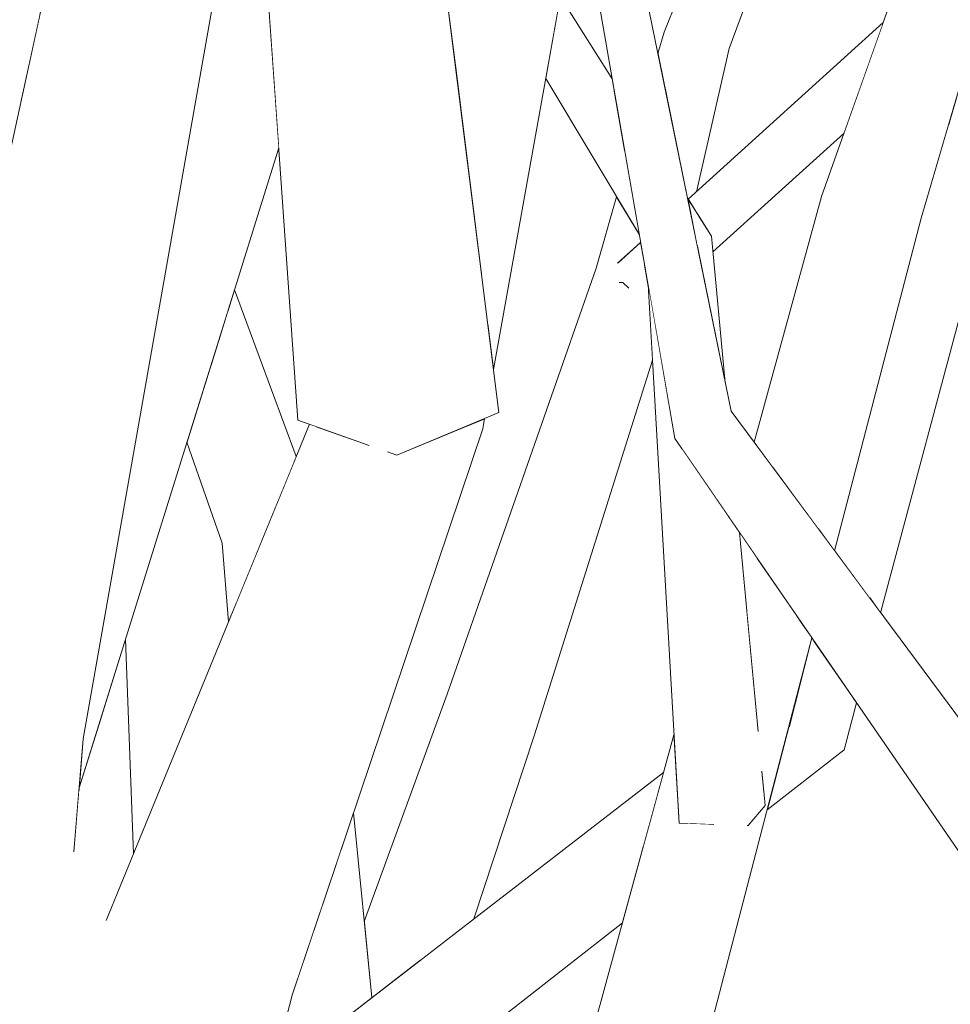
# Model space of a CAD drawing. Extents: x -289599 to -184549, y 66678 to 295474.
# Tile 414 of 656: x -261497 to -261420, y 71782 to 71864. Entities that reach past the tile are written whole.
import ezdxf

# ---------------------------------------------------------------- set-up
doc = ezdxf.new("R2010")
doc.units = 0
doc.header["$MEASUREMENT"] = 0
doc.linetypes.add('Wipeout_Contour', pattern=[1000, 0, -1000])
doc.layers.add('arch drzewa', color=8, linetype='Continuous')
doc.layers.add('arch drzewa_Nr_Pióra__4', color=8, linetype='Continuous', lineweight=9)

msp = doc.modelspace()

# ---------------------------------------------------------------- wipeouts: each hides what was drawn before it
at = {"color": 254, "linetype": 'Wipeout_Contour', "lineweight": 0, "ltscale": 1273553.676516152}
msp.add_wipeout([(-261458.825, 71888.246), (-261461.48, 71866.734), (-261460.604, 71859.723), (-261455.156, 71889.588)], dxfattribs=at).dxf.layer = 'arch drzewa'
at = {"color": 254, "linetype": 'Wipeout_Contour', "lineweight": 0, "ltscale": 955269.424117}
msp.add_wipeout([(-261496.049, 71859.003), (-261506.394, 71859.029), (-261501.911, 71832.074)], dxfattribs=at).dxf.layer = 'arch drzewa'
at = {"color": 254, "linetype": 'Wipeout_Contour', "lineweight": 0, "ltscale": 1273369.476120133}
msp.add_wipeout([(-261437.879, 71831.424), (-261439.121, 71830.353), (-261415.281, 71800.563), (-261415.19, 71800.836)], dxfattribs=at).dxf.layer = 'arch drzewa'
at = {"color": 254, "linetype": 'Wipeout_Contour', "lineweight": 0, "ltscale": 1273593.472803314}
msp.add_wipeout([(-261489.823, 71806.325), (-261488.588, 71791.53), (-261487.207, 71794.9), (-261487.862, 71812.607)], dxfattribs=at).dxf.layer = 'arch drzewa'

# ---------------------------------------------------------------- next in the draw order: wipeouts: each hides what was drawn before it
at = {"color": 254, "linetype": 'Wipeout_Contour', "lineweight": 0, "ltscale": 2547469.471740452}
msp.add_wipeout([(-261506.394, 71859.029), (-261496.049, 71859.003), (-261494.968, 71863.968), (-261504.991, 71930.266), (-261505.524, 71903.224), (-261501.534, 71898.746), (-261504.979, 71897.851), (-261505.584, 71900.142)], dxfattribs=at).dxf.layer = 'arch drzewa'
at = {"color": 254, "linetype": 'Wipeout_Contour', "lineweight": 0, "ltscale": 955105.232025}
msp.add_wipeout([(-261437.879, 71831.424), (-261445.666, 71869.488), (-261446.717, 71868.139)], dxfattribs=at).dxf.layer = 'arch drzewa'
at = {"color": 254, "linetype": 'Wipeout_Contour', "lineweight": 0, "ltscale": 955012.999924}
msp.add_wipeout([(-261439.121, 71830.353), (-261415.761, 71799.132), (-261415.281, 71800.563)], dxfattribs=at).dxf.layer = 'arch drzewa'
at = {"color": 254, "linetype": 'Wipeout_Contour', "lineweight": 0, "ltscale": 1910381.353080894}
msp.add_wipeout([(-261491.683, 71800.364), (-261490.06, 71762.783), (-261489.476, 71785.823), (-261489.439, 71789.453), (-261488.588, 71791.53), (-261489.823, 71806.325)], dxfattribs=at).dxf.layer = 'arch drzewa'

# ---------------------------------------------------------------- next in the draw order: wipeouts: each hides what was drawn before it
at = {"color": 254, "linetype": 'Wipeout_Contour', "lineweight": 0, "ltscale": 1273373.757287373}
msp.add_wipeout([(-261442.521, 71829.176), (-261415.926, 71798.641), (-261415.761, 71799.132), (-261439.121, 71830.353)], dxfattribs=at).dxf.layer = 'arch drzewa'
at = {"color": 254, "linetype": 'Wipeout_Contour', "lineweight": 0, "ltscale": 2547183.481579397}
msp.add_wipeout([(-261494.003, 71785.98), (-261494.14, 71785.344), (-261490.238, 71761.883), (-261490.06, 71762.783), (-261491.683, 71800.364), (-261491.69, 71800.341), (-261492.111, 71795.344), (-261493.974, 71786.159)], dxfattribs=at).dxf.layer = 'arch drzewa'

# ---------------------------------------------------------------- next in the draw order: wipeouts: each hides what was drawn before it
at = {"color": 254, "linetype": 'Wipeout_Contour', "lineweight": 0, "ltscale": 955089.625394}
msp.add_wipeout([(-261446.717, 71868.139), (-261439.121, 71830.353), (-261437.879, 71831.424)], dxfattribs=at).dxf.layer = 'arch drzewa'
at = {"color": 254, "linetype": 'Wipeout_Contour', "lineweight": 0, "ltscale": 1273344.487810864}
msp.add_wipeout([(-261442.521, 71829.176), (-261417.767, 71793.148), (-261416.077, 71798.189), (-261415.926, 71798.641)], dxfattribs=at).dxf.layer = 'arch drzewa'
at = {"color": 254, "linetype": 'Wipeout_Contour', "lineweight": 0, "ltscale": 1591975.661988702}
msp.add_wipeout([(-261495.276, 71780.048), (-261496.284, 71760.189), (-261490.534, 71760.123), (-261490.238, 71761.883), (-261494.14, 71785.344)], dxfattribs=at).dxf.layer = 'arch drzewa'

# ---------------------------------------------------------------- next in the draw order: wipeouts: each hides what was drawn before it
at = {"color": 254, "linetype": 'Wipeout_Contour', "lineweight": 0, "ltscale": 955109.649046}
msp.add_wipeout([(-261439.121, 71830.353), (-261446.717, 71868.139), (-261449.377, 71868.461)], dxfattribs=at).dxf.layer = 'arch drzewa'
at = {"color": 254, "linetype": 'Wipeout_Contour', "lineweight": 0, "ltscale": 1273386.638162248}
msp.add_wipeout([(-261423.871, 71849.532), (-261430.558, 71821.554), (-261429.335, 71819.906), (-261422.193, 71847.345)], dxfattribs=at).dxf.layer = 'arch drzewa'
at = {"color": 254, "linetype": 'Wipeout_Contour', "lineweight": 0, "ltscale": 1910080.58754007}
msp.add_wipeout([(-261436.323, 71797.429), (-261449.105, 71743.945), (-261431.208, 71812.71), (-261432.293, 71814.29), (-261435.324, 71801.607), (-261435.068, 71798.886)], dxfattribs=at).dxf.layer = 'arch drzewa'
at = {"color": 254, "linetype": 'Wipeout_Contour', "lineweight": 0, "ltscale": 2228725.160391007}
msp.add_wipeout([(-261495.692, 71731.718), (-261497.62, 71710.008), (-261480.433, 71785.034), (-261489.476, 71785.823), (-261490.06, 71762.783), (-261490.238, 71761.883), (-261490.534, 71760.123)], dxfattribs=at).dxf.layer = 'arch drzewa'

# ---------------------------------------------------------------- next in the draw order: wipeouts: each hides what was drawn before it
at = {"color": 254, "linetype": 'Wipeout_Contour', "lineweight": 0, "ltscale": 955038.594126}
msp.add_wipeout([(-261422.193, 71847.345), (-261415.032, 71871.893), (-261417.123, 71875.214)], dxfattribs=at).dxf.layer = 'arch drzewa'
at = {"color": 254, "linetype": 'Wipeout_Contour', "lineweight": 0, "ltscale": 955096.032086}
msp.add_wipeout([(-261449.377, 71868.461), (-261442.521, 71829.176), (-261439.121, 71830.353)], dxfattribs=at).dxf.layer = 'arch drzewa'
at = {"color": 254, "linetype": 'Wipeout_Contour', "lineweight": 0, "ltscale": 955042.170035}
msp.add_wipeout([(-261423.871, 71849.532), (-261430.682, 71821.722), (-261430.558, 71821.554)], dxfattribs=at).dxf.layer = 'arch drzewa'
at = {"color": 254, "linetype": 'Wipeout_Contour', "lineweight": 0, "ltscale": 3183471.742206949}
msp.add_wipeout([(-261448.134, 71750.466), (-261449.105, 71743.945), (-261436.323, 71797.429), (-261436.484, 71797.242), (-261436.507, 71797.472), (-261435.399, 71801.379), (-261435.331, 71801.673), (-261435.324, 71801.607), (-261432.293, 71814.29), (-261432.447, 71814.515)], dxfattribs=at).dxf.layer = 'arch drzewa'
at = {"color": 254, "linetype": 'Wipeout_Contour', "lineweight": 0, "ltscale": 1273528.979410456}
msp.add_wipeout([(-261480.433, 71785.034), (-261487.745, 71741.24), (-261485.728, 71737.737), (-261474.118, 71783.233)], dxfattribs=at).dxf.layer = 'arch drzewa'

# ---------------------------------------------------------------- next in the draw order: wipeouts: each hides what was drawn before it
at = {"color": 254, "linetype": 'Wipeout_Contour', "lineweight": 0, "ltscale": 1273504.186148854}
msp.add_wipeout([(-261451.975, 71865.628), (-261452.15, 71864.655), (-261447.511, 71857.769), (-261447.702, 71858.862)], dxfattribs=at).dxf.layer = 'arch drzewa'
at = {"color": 254, "linetype": 'Wipeout_Contour', "lineweight": 0, "ltscale": 1273401.693546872}
msp.add_wipeout([(-261434.429, 71826.773), (-261430.682, 71821.722), (-261423.871, 71849.532), (-261430.411, 71849.143)], dxfattribs=at).dxf.layer = 'arch drzewa'
at = {"color": 254, "linetype": 'Wipeout_Contour', "lineweight": 0, "ltscale": 955083.194855}
msp.add_wipeout([(-261440.675, 71845.092), (-261438.357, 71833.762), (-261439.5, 71845.875)], dxfattribs=at).dxf.layer = 'arch drzewa'
at = {"color": 254, "linetype": 'Wipeout_Contour', "lineweight": 0, "ltscale": 3183491.630561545}
msp.add_wipeout([(-261439.715, 71797.341), (-261448.134, 71750.466), (-261432.447, 71814.515), (-261435.763, 71819.341), (-261436.572, 71814.838), (-261435.653, 71805.094), (-261435.818, 71804.528), (-261436.659, 71799.023), (-261436.662, 71799.048), (-261439.506, 71797.334)], dxfattribs=at).dxf.layer = 'arch drzewa'
at = {"color": 254, "linetype": 'Wipeout_Contour', "lineweight": 0, "ltscale": 2228688.096041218}
msp.add_wipeout([(-261480.433, 71785.034), (-261497.62, 71710.008), (-261496.967, 71709.744), (-261496.523, 71711.451), (-261489.118, 71741.488), (-261488.609, 71740.648), (-261487.745, 71741.24)], dxfattribs=at).dxf.layer = 'arch drzewa'

# ---------------------------------------------------------------- next in the draw order: wipeouts: each hides what was drawn before it
at = {"color": 254, "linetype": 'Wipeout_Contour', "lineweight": 0, "ltscale": 955040.935868}
msp.add_wipeout([(-261417.123, 71875.214), (-261423.871, 71849.532), (-261422.193, 71847.345)], dxfattribs=at).dxf.layer = 'arch drzewa'
at = {"color": 254, "linetype": 'Wipeout_Contour', "lineweight": 0, "ltscale": 1273501.896357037}
msp.add_wipeout([(-261452.454, 71862.959), (-261446.836, 71853.902), (-261447.511, 71857.769), (-261452.15, 71864.655)], dxfattribs=at).dxf.layer = 'arch drzewa'
at = {"color": 254, "linetype": 'Wipeout_Contour', "lineweight": 0, "ltscale": 955091.16694}
msp.add_wipeout([(-261441.475, 71849.003), (-261441.418, 71848.723), (-261439.5, 71845.875)], dxfattribs=at).dxf.layer = 'arch drzewa'
at = {"color": 254, "linetype": 'Wipeout_Contour', "lineweight": 0, "ltscale": 955060.631646}
msp.add_wipeout([(-261435.975, 71828.857), (-261434.429, 71826.773), (-261430.411, 71849.143)], dxfattribs=at).dxf.layer = 'arch drzewa'
at = {"color": 254, "linetype": 'Wipeout_Contour', "lineweight": 0, "ltscale": 1273546.183375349}
msp.add_wipeout([(-261472.15, 71830.159), (-261480.433, 71785.034), (-261466.186, 71829.575), (-261467.86, 71828.639)], dxfattribs=at).dxf.layer = 'arch drzewa'
at = {"color": 254, "linetype": 'Wipeout_Contour', "lineweight": 0, "ltscale": 955057.119882}
msp.add_wipeout([(-261437.193, 71821.422), (-261436.572, 71814.838), (-261435.763, 71819.341)], dxfattribs=at).dxf.layer = 'arch drzewa'
at = {"color": 254, "linetype": 'Wipeout_Contour', "lineweight": 0, "ltscale": 1591760.892418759}
msp.add_wipeout([(-261458.018, 71748.484), (-261448.134, 71750.466), (-261439.715, 71797.341), (-261442.176, 71797.416), (-261442.596, 71804.713)], dxfattribs=at).dxf.layer = 'arch drzewa'
at = {"color": 254, "linetype": 'Wipeout_Contour', "lineweight": 0, "ltscale": 1910407.154122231}
msp.add_wipeout([(-261495.582, 71801.858), (-261495.276, 71780.048), (-261494.003, 71785.98), (-261493.974, 71786.159), (-261492.111, 71795.344), (-261491.349, 71804.398)], dxfattribs=at).dxf.layer = 'arch drzewa'
at = {"color": 254, "linetype": 'Wipeout_Contour', "lineweight": 0, "ltscale": 955039.97178}
msp.add_wipeout([(-261435.399, 71801.379), (-261435.068, 71798.886), (-261435.331, 71801.673)], dxfattribs=at).dxf.layer = 'arch drzewa'

# ---------------------------------------------------------------- next in the draw order: wipeouts: each hides what was drawn before it
at = {"color": 254, "linetype": 'Wipeout_Contour', "lineweight": 0, "ltscale": 2228448.899981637}
msp.add_wipeout([(-261421.819, 71873.377), (-261423.871, 71849.532), (-261417.123, 71875.214), (-261418.609, 71874.633), (-261420.277, 71873.379), (-261420.645, 71873.322), (-261420.723, 71873.806)], dxfattribs=at).dxf.layer = 'arch drzewa'
at = {"color": 254, "linetype": 'Wipeout_Contour', "lineweight": 0, "ltscale": 1273499.627845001}
msp.add_wipeout([(-261452.677, 71861.715), (-261446.651, 71852.839), (-261446.836, 71853.902), (-261452.454, 71862.959)], dxfattribs=at).dxf.layer = 'arch drzewa'
at = {"color": 254, "linetype": 'Wipeout_Contour', "lineweight": 0, "ltscale": 955089.591387}
msp.add_wipeout([(-261441.418, 71848.723), (-261440.675, 71845.092), (-261439.5, 71845.875)], dxfattribs=at).dxf.layer = 'arch drzewa'
at = {"color": 254, "linetype": 'Wipeout_Contour', "lineweight": 0, "ltscale": 1591958.54723101}
msp.add_wipeout([(-261489.439, 71789.453), (-261489.476, 71785.823), (-261480.433, 71785.034), (-261472.15, 71830.159), (-261472.681, 71830.347)], dxfattribs=at).dxf.layer = 'arch drzewa'
at = {"color": 254, "linetype": 'Wipeout_Contour', "lineweight": 0, "ltscale": 1273405.706960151}
msp.add_wipeout([(-261437.193, 71821.422), (-261438.273, 71822.994), (-261435.818, 71804.528), (-261435.653, 71805.094)], dxfattribs=at).dxf.layer = 'arch drzewa'
at = {"color": 254, "linetype": 'Wipeout_Contour', "lineweight": 0, "ltscale": 1591990.980990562}
msp.add_wipeout([(-261495.582, 71801.858), (-261496.593, 71757.494), (-261496.395, 71757.924), (-261496.284, 71760.189), (-261495.276, 71780.048)], dxfattribs=at).dxf.layer = 'arch drzewa'

# ---------------------------------------------------------------- next in the draw order: wipeouts: each hides what was drawn before it
at = {"color": 254, "linetype": 'Wipeout_Contour', "lineweight": 0, "ltscale": 955053.913413}
msp.add_wipeout([(-261421.819, 71873.377), (-261430.411, 71849.143), (-261423.871, 71849.532)], dxfattribs=at).dxf.layer = 'arch drzewa'
at = {"color": 254, "linetype": 'Wipeout_Contour', "lineweight": 0, "ltscale": 1910196.131836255}
msp.add_wipeout([(-261443.41, 71862.715), (-261443.254, 71857.698), (-261441.475, 71849.003), (-261441.419, 71848.915), (-261440.748, 71849.524), (-261438.034, 71861.37)], dxfattribs=at).dxf.layer = 'arch drzewa'
at = {"color": 254, "linetype": 'Wipeout_Contour', "lineweight": 0, "ltscale": 1273495.980647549}
msp.add_wipeout([(-261452.677, 71861.715), (-261453.183, 71858.893), (-261445.452, 71845.973), (-261446.651, 71852.839)], dxfattribs=at).dxf.layer = 'arch drzewa'
at = {"color": 254, "linetype": 'Wipeout_Contour', "lineweight": 0, "ltscale": 1910285.36898461}
msp.add_wipeout([(-261474.118, 71783.233), (-261458.371, 71829.972), (-261460.13, 71830.018), (-261465.462, 71827.79), (-261466.174, 71828.042), (-261466.197, 71829.002)], dxfattribs=at).dxf.layer = 'arch drzewa'
at = {"color": 254, "linetype": 'Wipeout_Contour', "lineweight": 0, "ltscale": 1273407.497063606}
msp.add_wipeout([(-261439.147, 71824.266), (-261436.659, 71799.023), (-261435.818, 71804.528), (-261438.273, 71822.994)], dxfattribs=at).dxf.layer = 'arch drzewa'
at = {"color": 254, "linetype": 'Wipeout_Contour', "lineweight": 0, "ltscale": 955219.358578}
msp.add_wipeout([(-261496.593, 71757.494), (-261495.582, 71801.858), (-261507.932, 71804.419)], dxfattribs=at).dxf.layer = 'arch drzewa'

# ---------------------------------------------------------------- next in the draw order: wipeouts: each hides what was drawn before it
at = {"color": 254, "linetype": 'Wipeout_Contour', "lineweight": 0, "ltscale": 1273452.149619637}
msp.add_wipeout([(-261428.766, 71899.452), (-261438.034, 71861.37), (-261424.64, 71897.968), (-261424.765, 71898.742)], dxfattribs=at).dxf.layer = 'arch drzewa'
at = {"color": 254, "linetype": 'Wipeout_Contour', "lineweight": 0, "ltscale": 1273523.037813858}
msp.add_wipeout([(-261455.156, 71889.588), (-261457.923, 71838.28), (-261457.495, 71834.856), (-261448.072, 71887.387)], dxfattribs=at).dxf.layer = 'arch drzewa'
at = {"color": 254, "linetype": 'Wipeout_Contour', "lineweight": 0, "ltscale": 955109.155662}
msp.add_wipeout([(-261443.41, 71862.715), (-261443.918, 71860.947), (-261443.254, 71857.698)], dxfattribs=at).dxf.layer = 'arch drzewa'
at = {"color": 254, "linetype": 'Wipeout_Contour', "lineweight": 0, "ltscale": 1273368.147112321}
msp.add_wipeout([(-261419.79, 71854.803), (-261426.419, 71815.974), (-261425.538, 71814.787), (-261414.954, 71854.492)], dxfattribs=at).dxf.layer = 'arch drzewa'
at = {"color": 254, "linetype": 'Wipeout_Contour', "lineweight": 0, "ltscale": 955129.326711}
msp.add_wipeout([(-261458.328, 71830.771), (-261458.371, 71829.972), (-261458.22, 71830.817)], dxfattribs=at).dxf.layer = 'arch drzewa'
at = {"color": 254, "linetype": 'Wipeout_Contour', "lineweight": 0, "ltscale": 1273534.630241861}
msp.add_wipeout([(-261466.186, 71829.575), (-261480.433, 71785.034), (-261474.118, 71783.233), (-261466.197, 71829.002)], dxfattribs=at).dxf.layer = 'arch drzewa'
at = {"color": 254, "linetype": 'Wipeout_Contour', "lineweight": 0, "ltscale": 1273386.956715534}
msp.add_wipeout([(-261436.507, 71797.472), (-261436.484, 71797.242), (-261435.068, 71798.886), (-261435.399, 71801.379)], dxfattribs=at).dxf.layer = 'arch drzewa'

# ---------------------------------------------------------------- next in the draw order: linework, layer by layer
at = {"layer": 'arch drzewa_Nr_Pióra__4', "linetype": 'Continuous'}
msp.add_line((-261447.702, 71858.862), (-261451.975, 71865.628), dxfattribs=at)

# ---------------------------------------------------------------- next in the draw order: wipeouts: each hides what was drawn before it
at = {"color": 254, "linetype": 'Wipeout_Contour', "lineweight": 0, "ltscale": 1273624.77752124}
msp.add_wipeout([(-261479.111, 71909.235), (-261465.462, 71827.79), (-261474.107, 71906.452), (-261478.42, 71908.687)], dxfattribs=at).dxf.layer = 'arch drzewa'
at = {"color": 254, "linetype": 'Wipeout_Contour', "lineweight": 0, "ltscale": 955099.401735}
msp.add_wipeout([(-261428.766, 71899.452), (-261443.41, 71862.715), (-261438.034, 71861.37)], dxfattribs=at).dxf.layer = 'arch drzewa'
at = {"color": 254, "linetype": 'Wipeout_Contour', "lineweight": 0, "ltscale": 955152.130093}
msp.add_wipeout([(-261460.604, 71859.723), (-261457.923, 71838.28), (-261455.156, 71889.588)], dxfattribs=at).dxf.layer = 'arch drzewa'
at = {"color": 254, "linetype": 'Wipeout_Contour', "lineweight": 0, "ltscale": 955221.386861}
msp.add_wipeout([(-261491.349, 71804.398), (-261479.782, 71870.009), (-261485.403, 71868.471)], dxfattribs=at).dxf.layer = 'arch drzewa'
at = {"color": 254, "linetype": 'Wipeout_Contour', "lineweight": 0, "ltscale": 955032.448536}
msp.add_wipeout([(-261419.79, 71854.803), (-261429.17, 71819.683), (-261426.419, 71815.974)], dxfattribs=at).dxf.layer = 'arch drzewa'
at = {"color": 254, "linetype": 'Wipeout_Contour', "lineweight": 0, "ltscale": 955131.425783}
msp.add_wipeout([(-261460.13, 71830.018), (-261458.371, 71829.972), (-261458.328, 71830.771)], dxfattribs=at).dxf.layer = 'arch drzewa'
at = {"color": 254, "linetype": 'Wipeout_Contour', "lineweight": 0, "ltscale": 1273412.39521888}
msp.add_wipeout([(-261439.147, 71824.266), (-261441.975, 71828.381), (-261436.789, 71798.971), (-261436.662, 71799.048)], dxfattribs=at).dxf.layer = 'arch drzewa'
at = {"color": 254, "linetype": 'Wipeout_Contour', "lineweight": 0, "ltscale": 1273378.028113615}
msp.add_wipeout([(-261433.18, 71805.133), (-261434.899, 71798.528), (-261428.551, 71803.485), (-261433.015, 71805.285)], dxfattribs=at).dxf.layer = 'arch drzewa'
at = {"color": 254, "linetype": 'Wipeout_Contour', "lineweight": 0, "ltscale": 955083.24741}
msp.add_wipeout([(-261469.517, 71771.496), (-261446.853, 71789.193), (-261445.646, 71793.592)], dxfattribs=at).dxf.layer = 'arch drzewa'

# ---------------------------------------------------------------- next in the draw order: linework, layer by layer
at = {"layer": 'arch drzewa_Nr_Pióra__4', "linetype": 'Continuous'}
for p, q in [((-261443.918, 71860.947), (-261443.41, 71862.715)), ((-261435.068, 71798.886), (-261435.334, 71801.705))]:
    msp.add_line(p, q, dxfattribs=at)

# ---------------------------------------------------------------- next in the draw order: wipeouts: each hides what was drawn before it
at = {"color": 254, "linetype": 'Wipeout_Contour', "lineweight": 0, "ltscale": 2547143.501064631}
msp.add_wipeout([(-261479.111, 71909.235), (-261479.14, 71909.258), (-261473.63, 71830.683), (-261467.86, 71828.639), (-261466.186, 71829.575), (-261466.197, 71829.002), (-261466.174, 71828.042), (-261465.462, 71827.79)], dxfattribs=at).dxf.layer = 'arch drzewa'
at = {"color": 254, "linetype": 'Wipeout_Contour', "lineweight": 0, "ltscale": 955219.381875}
msp.add_wipeout([(-261485.403, 71868.471), (-261495.582, 71801.858), (-261491.349, 71804.398)], dxfattribs=at).dxf.layer = 'arch drzewa'
at = {"color": 254, "linetype": 'Wipeout_Contour', "lineweight": 0, "ltscale": 1591727.993669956}
msp.add_wipeout([(-261429.335, 71819.906), (-261429.17, 71819.683), (-261419.79, 71854.803), (-261419.935, 71855.087), (-261422.193, 71847.345)], dxfattribs=at).dxf.layer = 'arch drzewa'
at = {"color": 254, "linetype": 'Wipeout_Contour', "lineweight": 0, "ltscale": 1910136.999053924}
msp.add_wipeout([(-261442.521, 71829.176), (-261444.734, 71841.858), (-261442.176, 71797.416), (-261439.506, 71797.334), (-261436.789, 71798.971), (-261441.975, 71828.381)], dxfattribs=at).dxf.layer = 'arch drzewa'
at = {"color": 254, "linetype": 'Wipeout_Contour', "lineweight": 0, "ltscale": 955023.39688}
msp.add_wipeout([(-261427.818, 71807.777), (-261428.551, 71803.485), (-261427.522, 71807.345)], dxfattribs=at).dxf.layer = 'arch drzewa'
at = {"color": 254, "linetype": 'Wipeout_Contour', "lineweight": 0, "ltscale": 955036.800152}
msp.add_wipeout([(-261433.18, 71805.133), (-261433.015, 71805.285), (-261433.173, 71805.158)], dxfattribs=at).dxf.layer = 'arch drzewa'
at = {"color": 254, "linetype": 'Wipeout_Contour', "lineweight": 0, "ltscale": 1273461.701219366}
msp.add_wipeout([(-261476.192, 71770.664), (-261469.517, 71771.496), (-261445.646, 71793.592), (-261445.096, 71795.598)], dxfattribs=at).dxf.layer = 'arch drzewa'

# ---------------------------------------------------------------- next in the draw order: linework, layer by layer
at = {"layer": 'arch drzewa_Nr_Pióra__4', "linetype": 'Continuous'}
for p, q in [((-261435.643, 71804.982), (-261437.193, 71821.422)), ((-261435.068, 71798.886), (-261436.484, 71797.242)), ((-261439.309, 71797.328), (-261442.176, 71797.416)), ((-261436.484, 71797.242), (-261436.557, 71797.245))]:
    msp.add_line(p, q, dxfattribs=at)

# ---------------------------------------------------------------- next in the draw order: wipeouts: each hides what was drawn before it
at = {"color": 254, "linetype": 'Wipeout_Contour', "lineweight": 0, "ltscale": 1910416.46081051}
msp.add_wipeout([(-261473.275, 71905.916), (-261474.047, 71906.414), (-261457.051, 71831.305), (-261466.782, 71909.138), (-261470.657, 71907.956), (-261472.919, 71905.66)], dxfattribs=at).dxf.layer = 'arch drzewa'
at = {"color": 254, "linetype": 'Wipeout_Contour', "lineweight": 0, "ltscale": 955238.037941}
msp.add_wipeout([(-261495.582, 71801.858), (-261485.403, 71868.471), (-261493.399, 71871.175)], dxfattribs=at).dxf.layer = 'arch drzewa'
at = {"color": 254, "linetype": 'Wipeout_Contour', "lineweight": 0, "ltscale": 1910023.907989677}
msp.add_wipeout([(-261419.935, 71855.087), (-261419.79, 71854.803), (-261400.983, 71865.199), (-261400.96, 71865.5), (-261399.486, 71867.679), (-261419.269, 71857.368)], dxfattribs=at).dxf.layer = 'arch drzewa'
at = {"color": 254, "linetype": 'Wipeout_Contour', "lineweight": 0, "ltscale": 1591793.348756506}
msp.add_wipeout([(-261426.359, 71860.573), (-261440.62, 71847.65), (-261439.5, 71845.875), (-261439.376, 71844.569), (-261428.556, 71854.374)], dxfattribs=at).dxf.layer = 'arch drzewa'
at = {"color": 254, "linetype": 'Wipeout_Contour', "lineweight": 0, "ltscale": 955037.288714}
msp.add_wipeout([(-261433.173, 71805.158), (-261433.015, 71805.285), (-261433.098, 71805.448)], dxfattribs=at).dxf.layer = 'arch drzewa'

# ---------------------------------------------------------------- next in the draw order: linework, layer by layer
at = {"layer": 'arch drzewa_Nr_Pióra__4', "linetype": 'Continuous'}
for p, q in [((-261422.193, 71847.345), (-261415.032, 71871.893)), ((-261438.357, 71833.762), (-261439.5, 71845.875))]:
    msp.add_line(p, q, dxfattribs=at)

# ---------------------------------------------------------------- next in the draw order: wipeouts: each hides what was drawn before it
at = {"color": 254, "linetype": 'Wipeout_Contour', "lineweight": 0, "ltscale": 1273579.051468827}
msp.add_wipeout([(-261474.107, 71906.453), (-261465.462, 71827.79), (-261457.051, 71831.305), (-261474.047, 71906.414)], dxfattribs=at).dxf.layer = 'arch drzewa'
at = {"color": 254, "linetype": 'Wipeout_Contour', "lineweight": 0, "ltscale": 1592014.184490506}
msp.add_wipeout([(-261491.69, 71800.341), (-261475.206, 71853.153), (-261476.676, 71874.121), (-261479.782, 71870.009), (-261491.349, 71804.398)], dxfattribs=at).dxf.layer = 'arch drzewa'
at = {"color": 254, "linetype": 'Wipeout_Contour', "lineweight": 0, "ltscale": 955244.285445}
msp.add_wipeout([(-261493.399, 71871.175), (-261507.932, 71804.419), (-261495.582, 71801.858)], dxfattribs=at).dxf.layer = 'arch drzewa'
at = {"color": 254, "linetype": 'Wipeout_Contour', "lineweight": 0, "ltscale": 1273434.049151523}
msp.add_wipeout([(-261425.32, 71863.503), (-261441.419, 71848.915), (-261440.62, 71847.65), (-261426.359, 71860.573)], dxfattribs=at).dxf.layer = 'arch drzewa'
at = {"color": 254, "linetype": 'Wipeout_Contour', "lineweight": 0, "ltscale": 1273373.667180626}
msp.add_wipeout([(-261431.081, 71812.526), (-261433.015, 71805.285), (-261428.551, 71803.485), (-261427.818, 71807.777)], dxfattribs=at).dxf.layer = 'arch drzewa'

# ---------------------------------------------------------------- next in the draw order: linework, layer by layer
at = {"layer": 'arch drzewa_Nr_Pióra__4', "linetype": 'Continuous'}
for p, q in [((-261443.41, 71862.715), (-261428.766, 71899.452)), ((-261438.034, 71861.37), (-261424.64, 71897.968)), ((-261430.411, 71849.143), (-261421.819, 71873.377)), ((-261507.932, 71804.419), (-261493.399, 71871.175)), ((-261441.419, 71848.915), (-261425.32, 71863.503)), ((-261440.748, 71849.524), (-261438.034, 71861.37)), ((-261439.376, 71844.569), (-261428.556, 71854.374)), ((-261425.538, 71814.787), (-261414.954, 71854.492)), ((-261439.5, 71845.875), (-261441.475, 71849.003)), ((-261435.975, 71828.857), (-261430.411, 71849.143)), ((-261429.335, 71819.906), (-261422.193, 71847.345)), ((-261465.462, 71827.79), (-261466.226, 71828.061)), ((-261487.207, 71794.9), (-261487.862, 71812.607)), ((-261428.551, 71803.485), (-261427.522, 71807.345)), ((-261492.135, 71795.062), (-261491.349, 71804.398)), ((-261434.899, 71798.528), (-261428.551, 71803.485))]:
    msp.add_line(p, q, dxfattribs=at)

# ---------------------------------------------------------------- next in the draw order: wipeouts: each hides what was drawn before it
at = {"color": 254, "linetype": 'Wipeout_Contour', "lineweight": 0, "ltscale": 1273581.410802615}
msp.add_wipeout([(-261480.156, 71837.294), (-261480.821, 71835.162), (-261475.379, 71823.761), (-261475.223, 71824.143)], dxfattribs=at).dxf.layer = 'arch drzewa'
at = {"color": 254, "linetype": 'Wipeout_Contour', "lineweight": 0, "ltscale": 955179.170458}
msp.add_wipeout([(-261479.884, 71820.521), (-261478.715, 71815.621), (-261476.638, 71820.691)], dxfattribs=at).dxf.layer = 'arch drzewa'
at = {"color": 254, "linetype": 'Wipeout_Contour', "lineweight": 0, "ltscale": 1273383.771313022}
msp.add_wipeout([(-261431.565, 71811.338), (-261433.015, 71805.285), (-261431.081, 71812.526), (-261431.208, 71812.71)], dxfattribs=at).dxf.layer = 'arch drzewa'
at = {"color": 254, "linetype": 'Wipeout_Contour', "lineweight": 0, "ltscale": 955089.31863}
msp.add_wipeout([(-261476.192, 71770.664), (-261445.096, 71795.598), (-261443.89, 71799.996)], dxfattribs=at).dxf.layer = 'arch drzewa'

# ---------------------------------------------------------------- next in the draw order: wipeouts: each hides what was drawn before it
at = {"color": 254, "linetype": 'Wipeout_Contour', "lineweight": 0, "ltscale": 955180.055122}
msp.add_wipeout([(-261478.715, 71815.621), (-261479.884, 71820.521), (-261479.367, 71814.032)], dxfattribs=at).dxf.layer = 'arch drzewa'
at = {"color": 254, "linetype": 'Wipeout_Contour', "lineweight": 0, "ltscale": 955036.758153}
msp.add_wipeout([(-261431.565, 71811.338), (-261433.098, 71805.448), (-261433.015, 71805.285)], dxfattribs=at).dxf.layer = 'arch drzewa'
at = {"color": 254, "linetype": 'Wipeout_Contour', "lineweight": 0, "ltscale": 1591848.158362}
msp.add_wipeout([(-261477.164, 71771.297), (-261476.192, 71770.664), (-261443.89, 71799.996), (-261443.449, 71801.605), (-261475.797, 71776.652)], dxfattribs=at).dxf.layer = 'arch drzewa'

# ---------------------------------------------------------------- next in the draw order: linework, layer by layer
at = {"layer": 'arch drzewa_Nr_Pióra__4', "linetype": 'Continuous'}
for p, q in [((-261415.19, 71800.836), (-261437.879, 71831.424)), ((-261417.767, 71793.148), (-261442.521, 71829.176))]:
    msp.add_line(p, q, dxfattribs=at)

# ---------------------------------------------------------------- next in the draw order: wipeouts: each hides what was drawn before it
at = {"color": 254, "linetype": 'Wipeout_Contour', "lineweight": 0, "ltscale": 1591977.008382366}
msp.add_wipeout([(-261480.821, 71835.162), (-261482.786, 71828.867), (-261479.884, 71820.521), (-261476.638, 71820.691), (-261475.379, 71823.761)], dxfattribs=at).dxf.layer = 'arch drzewa'
at = {"color": 254, "linetype": 'Wipeout_Contour', "lineweight": 0, "ltscale": 1273477.009698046}
msp.add_wipeout([(-261461.317, 71808.064), (-261463.521, 71786.122), (-261459.111, 71789.524), (-261454.135, 71804.642)], dxfattribs=at).dxf.layer = 'arch drzewa'
at = {"color": 254, "linetype": 'Wipeout_Contour', "lineweight": 0, "ltscale": 1273509.875747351}
msp.add_wipeout([(-261470.805, 71793.065), (-261472.288, 71788.663), (-261470.414, 71780.804), (-261469.485, 71781.521)], dxfattribs=at).dxf.layer = 'arch drzewa'

# ---------------------------------------------------------------- next in the draw order: linework, layer by layer
at = {"layer": 'arch drzewa_Nr_Pióra__4', "linetype": 'Continuous'}
msp.add_line((-261479.367, 71814.032), (-261479.884, 71820.521), dxfattribs=at)

# ---------------------------------------------------------------- next in the draw order: wipeouts: each hides what was drawn before it
at = {"color": 254, "linetype": 'Wipeout_Contour', "lineweight": 0, "ltscale": 2546939.976600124}
msp.add_wipeout([(-261454.135, 71804.642), (-261444.376, 71835.64), (-261444.72, 71841.613), (-261444.75, 71841.624), (-261446.438, 71841.684), (-261447.042, 71842.041), (-261446.887, 71842.425), (-261449.019, 71843.223)], dxfattribs=at).dxf.layer = 'arch drzewa'
at = {"color": 254, "linetype": 'Wipeout_Contour', "lineweight": 0, "ltscale": 1273579.898685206}
msp.add_wipeout([(-261479.398, 71839.721), (-261473.977, 71827.183), (-261473.772, 71827.684), (-261478.859, 71841.451)], dxfattribs=at).dxf.layer = 'arch drzewa'
at = {"color": 254, "linetype": 'Wipeout_Contour', "lineweight": 0, "ltscale": 1273493.217356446}
msp.add_wipeout([(-261468.157, 71789.303), (-261467.535, 71783.026), (-261463.521, 71786.122), (-261461.317, 71808.064)], dxfattribs=at).dxf.layer = 'arch drzewa'
at = {"color": 254, "linetype": 'Wipeout_Contour', "lineweight": 0, "ltscale": 1273515.358889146}
msp.add_wipeout([(-261474.118, 71783.233), (-261475.797, 71776.652), (-261470.414, 71780.804), (-261472.288, 71788.663)], dxfattribs=at).dxf.layer = 'arch drzewa'

# ---------------------------------------------------------------- next in the draw order: linework, layer by layer
at = {"layer": 'arch drzewa_Nr_Pióra__4', "linetype": 'Continuous'}
msp.add_line((-261485.761, 71737.61), (-261474.118, 71783.233), dxfattribs=at)

# ---------------------------------------------------------------- next in the draw order: wipeouts: each hides what was drawn before it
at = {"color": 254, "linetype": 'Wipeout_Contour', "lineweight": 0, "ltscale": 955110.410301}
msp.add_wipeout([(-261449.019, 71843.223), (-261461.317, 71808.064), (-261454.135, 71804.642)], dxfattribs=at).dxf.layer = 'arch drzewa'
at = {"color": 254, "linetype": 'Wipeout_Contour', "lineweight": 0, "ltscale": 1273580.540103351}
msp.add_wipeout([(-261480.156, 71837.294), (-261475.223, 71824.143), (-261473.977, 71827.183), (-261479.398, 71839.721)], dxfattribs=at).dxf.layer = 'arch drzewa'
at = {"color": 254, "linetype": 'Wipeout_Contour', "lineweight": 0, "ltscale": 1273505.628938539}
msp.add_wipeout([(-261469.046, 71798.285), (-261470.028, 71795.371), (-261468.05, 71782.628), (-261467.535, 71783.026)], dxfattribs=at).dxf.layer = 'arch drzewa'

# ---------------------------------------------------------------- next in the draw order: linework, layer by layer
at = {"layer": 'arch drzewa_Nr_Pióra__4', "linetype": 'Continuous'}
for p, q in [((-261473.63, 71830.683), (-261479.14, 71909.258)), ((-261457.051, 71831.305), (-261466.782, 71909.138)), ((-261491.349, 71804.398), (-261479.782, 71870.009)), ((-261491.69, 71800.341), (-261475.206, 71853.153)), ((-261473.772, 71827.684), (-261478.859, 71841.451)), ((-261454.135, 71804.642), (-261444.376, 71835.64)), ((-261467.739, 71828.597), (-261473.63, 71830.683)), ((-261457.051, 71831.305), (-261465.462, 71827.79)), ((-261458.371, 71829.972), (-261458.22, 71830.817)), ((-261489.468, 71789.383), (-261472.681, 71830.347)), ((-261479.884, 71820.521), (-261482.786, 71828.867)), ((-261449.105, 71743.945), (-261431.208, 71812.71)), ((-261459.111, 71789.524), (-261454.135, 71804.642)), ((-261458.018, 71748.484), (-261442.596, 71804.713))]:
    msp.add_line(p, q, dxfattribs=at)

# ---------------------------------------------------------------- next in the draw order: wipeouts: each hides what was drawn before it
at = {"color": 254, "linetype": 'Wipeout_Contour', "lineweight": 0, "ltscale": 1910214.30726722}
msp.add_wipeout([(-261447.326, 71849.105), (-261449.019, 71843.223), (-261446.887, 71842.425), (-261447.213, 71843.665), (-261445.345, 71845.358), (-261445.452, 71845.973)], dxfattribs=at).dxf.layer = 'arch drzewa'
at = {"color": 254, "linetype": 'Wipeout_Contour', "lineweight": 0, "ltscale": 1273507.152179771}
msp.add_wipeout([(-261470.805, 71793.065), (-261469.485, 71781.521), (-261468.05, 71782.628), (-261470.028, 71795.371)], dxfattribs=at).dxf.layer = 'arch drzewa'

# ---------------------------------------------------------------- next in the draw order: linework, layer by layer
at = {"layer": 'arch drzewa_Nr_Pióra__4', "linetype": 'Continuous'}
for p, q in [((-261457.495, 71834.856), (-261448.072, 71887.387)), ((-261445.452, 71845.973), (-261453.183, 71858.893)), ((-261461.317, 71808.064), (-261449.019, 71843.223)), ((-261474.118, 71783.233), (-261458.371, 71829.972)), ((-261468.157, 71789.303), (-261461.317, 71808.064)), ((-261475.797, 71776.652), (-261443.449, 71801.605)), ((-261467.535, 71783.026), (-261469.046, 71798.285)), ((-261469.517, 71771.496), (-261446.853, 71789.193))]:
    msp.add_line(p, q, dxfattribs=at)

# ---------------------------------------------------------------- next in the draw order: wipeouts: each hides what was drawn before it
at = {"color": 254, "linetype": 'Wipeout_Contour', "lineweight": 0, "ltscale": 955104.414604}
msp.add_wipeout([(-261447.042, 71842.041), (-261446.438, 71841.684), (-261446.815, 71842.037)], dxfattribs=at).dxf.layer = 'arch drzewa'

# ---------------------------------------------------------------- next in the draw order: wipeouts: each hides what was drawn before it
at = {"color": 254, "linetype": 'Wipeout_Contour', "lineweight": 0, "ltscale": 1910201.79243824}
msp.add_wipeout([(-261445.045, 71843.641), (-261446.815, 71842.037), (-261446.438, 71841.684), (-261444.75, 71841.624), (-261444.72, 71841.613), (-261444.734, 71841.858)], dxfattribs=at).dxf.layer = 'arch drzewa'

# ---------------------------------------------------------------- next in the draw order: wipeouts: each hides what was drawn before it
at = {"color": 254, "linetype": 'Wipeout_Contour', "lineweight": 0, "ltscale": 1910207.629276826}
msp.add_wipeout([(-261445.345, 71845.358), (-261447.213, 71843.665), (-261446.887, 71842.425), (-261447.042, 71842.041), (-261446.815, 71842.037), (-261445.045, 71843.641)], dxfattribs=at).dxf.layer = 'arch drzewa'

# ---------------------------------------------------------------- next in the draw order: linework, layer by layer
at = {"layer": 'arch drzewa_Nr_Pióra__4', "linetype": 'Continuous'}
for p, q in [((-261437.879, 71831.424), (-261445.666, 71869.488)), ((-261442.521, 71829.176), (-261449.377, 71868.461)), ((-261449.019, 71843.223), (-261447.326, 71849.105)), ((-261447.253, 71843.629), (-261445.345, 71845.358)), ((-261446.815, 71842.037), (-261447.105, 71842.042)), ((-261446.332, 71841.586), (-261446.815, 71842.037)), ((-261442.176, 71797.416), (-261444.734, 71841.858))]:
    msp.add_line(p, q, dxfattribs=at)

doc.saveas('drawing.dxf')
